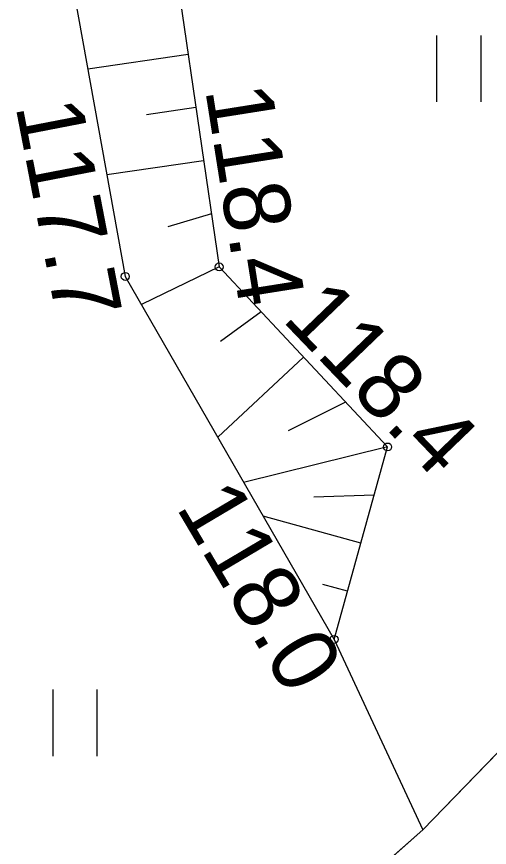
# Model space of a CAD drawing. Extents: x 6434771 to 6436222, y 5663454 to 5664782.
# Drawn here: x 6435174.9 to 6435180.24, y 5663856.71 to 5663866.09 of the extents above; entities that cross this region are included whole.
import ezdxf

# ---------------------------------------------------------------- set-up
doc = ezdxf.new("R2010")
doc.units = 0
for name, color, linetype in [('Warstwa 10', 7, 'Continuous'), ('Warstwa 13', 7, 'Continuous'), ('Warstwa 20', 7, 'Continuous'), ('Warstwa 21', 7, 'Continuous'), ('Warstwa 5', 7, 'Continuous'), ('Warstwa 51', 7, 'Continuous')]:
    doc.layers.add(name, color=color, linetype=linetype)

msp = doc.modelspace()

# ---------------------------------------------------------------- linework, layer by layer
at = {"layer": 'Warstwa 10'}
for p, q in [((6435176.31, 5663869.266), (6435177.188, 5663863.265)), ((6435175.105, 5663868.8), (6435176.126, 5663863.158)), ((6435176.837, 5663865.665), (6435175.703, 5663865.499)), ((6435176.925, 5663865.065), (6435176.367, 5663864.984)), ((6435177.012, 5663864.465), (6435175.918, 5663864.305)), ((6435177.1, 5663863.865), (6435176.607, 5663863.719)), ((6435177.188, 5663863.265), (6435176.309, 5663862.841)), ((6435177.188, 5663863.265), (6435179.093, 5663861.232)), ((6435176.126, 5663863.158), (6435178.487, 5663859.059)), ((6435177.664, 5663862.757), (6435177.203, 5663862.425)), ((6435178.141, 5663862.248), (6435177.172, 5663861.342)), ((6435178.617, 5663861.739), (6435177.967, 5663861.413)), ((6435179.093, 5663861.232), (6435177.465, 5663860.832)), ((6435178.487, 5663859.059), (6435179.093, 5663861.232)), ((6435178.942, 5663860.688), (6435178.258, 5663860.666)), ((6435178.79, 5663860.145), (6435177.685, 5663860.452)), ((6435178.639, 5663859.602), (6435178.362, 5663859.678))]:
    msp.add_line(p, q, dxfattribs=at)
at = {"layer": 'Warstwa 13'}
for centre in [(6435177.188, 5663863.265), (6435176.126, 5663863.158), (6435179.093, 5663861.232), (6435178.487, 5663859.059)]:
    msp.add_circle(centre, 0.045, dxfattribs=at)
at = {"layer": 'Warstwa 20'}
for p, q in [((6435176.31, 5663869.266), (6435177.188, 5663863.265)), ((6435177.188, 5663863.265), (6435179.093, 5663861.232)), ((6435178.487, 5663859.059), (6435179.093, 5663861.232))]:
    msp.add_line(p, q, dxfattribs=at)
at = {"layer": 'Warstwa 21'}
for p, q in [((6435175.105, 5663868.8), (6435176.126, 5663863.158)), ((6435176.126, 5663863.158), (6435178.487, 5663859.059))]:
    msp.add_line(p, q, dxfattribs=at)
at = {"layer": 'Warstwa 5'}
for p, q in [((6435176.31, 5663869.266), (6435177.188, 5663863.265)), ((6435175.105, 5663868.8), (6435176.126, 5663863.158)), ((6435179.649, 5663865.129), (6435179.649, 5663865.879)), ((6435180.149, 5663865.129), (6435180.149, 5663865.879)), ((6435177.188, 5663863.265), (6435179.093, 5663861.232)), ((6435176.126, 5663863.158), (6435178.487, 5663859.059)), ((6435178.487, 5663859.059), (6435179.093, 5663861.232)), ((6435178.487, 5663859.059), (6435179.491, 5663856.907)), ((6435178.487, 5663859.059), (6435179.491, 5663856.907)), ((6435175.31, 5663857.742), (6435175.31, 5663858.492)), ((6435175.81, 5663857.742), (6435175.81, 5663858.492)), ((6435179.491, 5663856.907), (6435180.597, 5663858.049)), ((6435178.066, 5663855.651), (6435179.491, 5663856.907))]:
    msp.add_line(p, q, dxfattribs=at)
at = {"layer": 'Warstwa 51'}
msp.add_lwpolyline([(6435184.692, 5663867.684), (6435184.384, 5663865.358), (6435183.532, 5663862.768), (6435182.892, 5663861.056), (6435181.962, 5663859.457), (6435179.491, 5663856.907), (6435176.773, 5663854.512), (6435177.779, 5663854.735), (6435179.318, 5663856.096), (6435180.768, 5663856.641), (6435180.721, 5663856.444), (6435181.181, 5663856.306), (6435183.496, 5663860.628), (6435184.301, 5663862.609), (6435185.06, 5663865.07), (6435185.513, 5663867.724)], dxfattribs=at)

# ---------------------------------------------------------------- texts
at = {"layer": 'Warstwa 13'}
for s, rotation, p in [('118.4', 279.01326, (6435177.0286, 5663865.2693)), ('117.7', 280.95558, (6435174.8828, 5663865.0857)), ('118.4', 313.83763, (6435177.8875, 5663862.6673)), ('118.0', 300.63096, (6435176.6923, 5663860.5539))]:
    msp.add_text(s, height=0.75, rotation=rotation, dxfattribs=at).set_placement(p)

doc.saveas('drawing.dxf')
